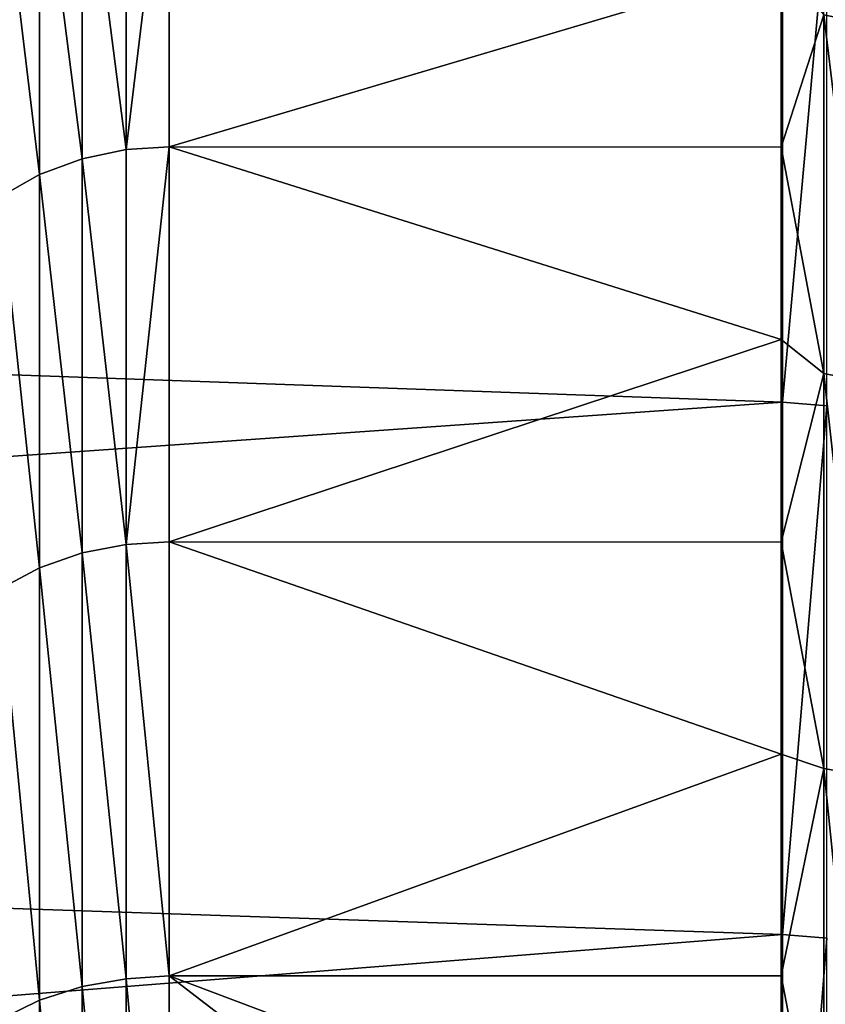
# Model space of a CAD drawing. Header units: metres. Extents: x -150 to 146, y -127 to 82.
# Tile 364 of 382: x 141.62 to 143.8, y 13.7 to 16.36. Entities that reach past the tile are written whole.
import ezdxf

# ---------------------------------------------------------------- set-up
doc = ezdxf.new("R2010")
doc.units = ezdxf.units.M
doc.layers.add('solid_ELLA_AP_WANNE_SW0001', color=7, linetype='CONTINUOUS')

msp = doc.modelspace()

# ---------------------------------------------------------------- linework, layer by layer
at = {"layer": 'solid_ELLA_AP_WANNE_SW0001'}
for points in [[(143.792221, 17.241199, -69.617004), (143.911713, 17.214489, -69.601349), (143.911697, 16.351652, -70.945183)], [(143.792221, 16.377062, -70.962959), (143.792221, 17.241199, -69.617004), (143.911697, 16.351652, -70.945183)], [(129.853088, 17.170237, 15.303038), (129.853088, 15.821021, 16.69417), (143.680511, 16.668486, 15.848079)], [(141.907455, 16.012873, -71.466347), (142.023041, 16.973452, -70.0783), (142.023315, 16.020258, -71.472885)], [(141.907455, 16.012873, -71.466347), (141.907455, 16.965597, -70.072464), (142.023041, 16.973452, -70.0783)], [(142.023315, 16.020258, -71.472885), (142.023041, 16.973452, -70.0783), (143.676804, 16.510767, -70.786858)], [(141.788589, 16.939434, -70.056168), (141.907455, 16.965597, -70.072464), (141.907455, 16.012873, -71.466347)], [(141.67276, 16.894012, -70.02787), (141.788589, 16.939434, -70.056168), (141.788605, 15.988145, -71.447868)], [(141.788605, 15.988145, -71.447868), (141.788589, 16.939434, -70.056168), (141.907455, 16.012873, -71.466347)], [(141.566391, 16.829912, -69.98793), (141.67276, 16.894012, -70.02787), (141.672791, 15.945241, -71.41581)], [(141.672791, 15.945241, -71.41581), (141.67276, 16.894012, -70.02787), (141.788605, 15.988145, -71.447868)], [(141.566437, 15.884708, -71.370575), (141.566391, 16.829912, -69.98793), (141.672791, 15.945241, -71.41581)], [(129.853088, 15.821021, 16.69417), (143.680511, 15.330607, 17.145626), (143.680511, 16.668486, 15.848079)], [(143.799957, 16.657684, 15.843373), (143.680511, 16.668486, 15.848079), (143.680511, 15.330607, 17.145626)], [(143.799957, 16.657684, 15.843373), (143.680511, 15.330607, 17.145626), (143.799957, 15.320179, 17.140135)], [(142.023315, 16.020258, -71.472885), (143.676804, 16.510767, -70.786858), (143.676682, 16.019464, -71.473946)], [(143.676682, 16.019464, -71.473946), (143.676804, 16.510767, -70.786858), (143.792221, 16.377062, -70.962959)], [(143.676682, 16.019464, -71.473946), (143.792221, 16.377062, -70.962959), (143.792221, 15.408258, -72.235519)], [(143.792221, 16.377062, -70.962959), (143.911697, 16.351652, -70.945183), (143.911697, 15.384332, -72.215736)], [(143.792221, 15.408258, -72.235519), (143.792221, 16.377062, -70.962959), (143.911697, 15.384332, -72.215736)], [(141.90744, 14.946085, -72.774841), (142.023315, 16.020258, -71.472885), (142.023422, 14.953201, -72.781578)], [(141.90744, 14.946085, -72.774841), (141.907455, 16.012873, -71.466347), (142.023315, 16.020258, -71.472885)], [(142.023315, 16.020258, -71.472885), (143.676682, 16.019464, -71.473946), (143.67662, 15.499717, -72.139519)], [(142.023422, 14.953201, -72.781578), (142.023315, 16.020258, -71.472885), (143.67662, 15.499717, -72.139519)], [(143.67662, 15.499717, -72.139519), (143.676682, 16.019464, -71.473946), (143.792221, 15.408258, -72.235519)], [(141.672791, 15.945241, -71.41581), (141.788605, 15.988145, -71.447868), (141.788605, 14.922995, -72.754326)], [(141.788605, 15.988145, -71.447868), (141.907455, 16.012873, -71.466347), (141.90744, 14.946085, -72.774841)], [(141.788605, 14.922995, -72.754326), (141.788605, 15.988145, -71.447868), (141.90744, 14.946085, -72.774841)], [(141.566437, 15.884708, -71.370575), (141.672791, 15.945241, -71.41581), (141.672806, 14.882937, -72.718742)], [(141.672806, 14.882937, -72.718742), (141.672791, 15.945241, -71.41581), (141.788605, 14.922995, -72.754326)], [(141.566467, 14.826426, -72.668549), (141.566437, 15.884708, -71.370575), (141.672806, 14.882937, -72.718742)], [(129.853088, 15.821021, 16.69417), (129.853088, 14.359484, 17.966782), (143.680511, 15.330607, 17.145626)], [(142.023422, 14.953201, -72.781578), (143.67662, 15.499717, -72.139519), (143.676575, 14.952528, -72.782341)], [(143.676575, 14.952528, -72.782341), (143.67662, 15.499717, -72.139519), (143.792221, 15.408258, -72.235519)], [(143.676575, 14.952528, -72.782341), (143.792221, 15.408258, -72.235519), (143.792221, 14.340939, -73.426598)], [(143.792221, 15.408258, -72.235519), (143.911697, 15.384332, -72.215736), (143.911697, 14.318672, -73.404961)], [(143.792221, 14.340939, -73.426598), (143.792221, 15.408258, -72.235519), (143.911697, 14.318672, -73.404961)], [(129.853088, 14.359484, 17.966782), (143.680511, 13.89199, 18.330647), (143.680511, 15.330607, 17.145626)], [(143.799957, 15.320179, 17.140135), (143.680511, 15.330607, 17.145626), (143.680511, 13.89199, 18.330647)], [(143.799957, 15.320179, 17.140135), (143.680511, 13.89199, 18.330647), (143.799942, 13.882144, 18.324312)], [(141.90744, 14.946085, -72.774841), (142.023422, 14.953201, -72.781578), (142.023392, 13.780551, -73.994652)], [(142.023392, 13.780551, -73.994652), (142.023422, 14.953201, -72.781578), (143.676575, 14.379052, -73.401131)], [(142.023422, 14.953201, -72.781578), (143.676575, 14.952528, -72.782341), (143.676575, 14.379052, -73.401131)], [(143.676575, 14.379052, -73.401131), (143.676575, 14.952528, -72.782341), (143.792221, 14.340939, -73.426598)], [(141.788605, 14.922995, -72.754326), (141.90744, 14.946085, -72.774841), (141.907455, 13.772828, -73.988693)], [(141.907455, 13.772828, -73.988693), (141.90744, 14.946085, -72.774841), (142.023392, 13.780551, -73.994652)], [(141.672806, 14.882937, -72.718742), (141.788605, 14.922995, -72.754326), (141.788605, 13.751562, -73.966293)], [(141.788605, 13.751562, -73.966293), (141.788605, 14.922995, -72.754326), (141.907455, 13.772828, -73.988693)], [(141.566467, 14.826426, -72.668549), (141.672806, 14.882937, -72.718742), (141.672806, 13.714663, -73.927452)], [(141.672806, 13.714663, -73.927452), (141.672806, 14.882937, -72.718742), (141.788605, 13.751562, -73.966293)], [(141.566467, 13.662601, -73.872665), (141.566467, 14.826426, -72.668549), (141.672806, 13.714663, -73.927452)], [(142.023392, 13.780551, -73.994652), (143.676575, 14.379052, -73.401131), (143.676605, 13.780276, -73.994919)], [(143.676605, 13.780276, -73.994919), (143.676575, 14.379052, -73.401131), (143.792221, 14.340939, -73.426598)], [(129.853088, 14.359484, 17.966782), (129.853088, 12.796, 19.111839), (143.680511, 13.89199, 18.330647)], [(143.676605, 13.780276, -73.994919), (143.792221, 14.340939, -73.426598), (143.792221, 13.181766, -74.528473)], [(143.792221, 14.340939, -73.426598), (143.911697, 14.318672, -73.404961), (143.911697, 13.161322, -74.505127)], [(143.792221, 13.181766, -74.528473), (143.792221, 14.340939, -73.426598), (143.911697, 13.161322, -74.505127)], [(129.853088, 12.796, 19.111839), (143.680511, 12.361969, 19.395405), (143.680511, 13.89199, 18.330647)], [(143.799942, 13.882144, 18.324312), (143.680511, 13.89199, 18.330647), (143.680511, 12.361969, 19.395405)], [(143.799942, 13.882144, 18.324312), (143.680511, 12.361969, 19.395405), (143.799942, 12.353024, 19.388157)], [(141.907455, 13.772828, -73.988693), (142.023392, 13.780551, -73.994652), (142.023224, 12.509829, -75.104576)], [(142.023224, 12.509829, -75.104576), (142.023392, 13.780551, -73.994652), (143.676773, 12.510007, -75.104431)], [(142.023392, 13.780551, -73.994652), (143.676605, 13.780276, -73.994919), (143.676666, 13.156997, -74.562935)], [(142.023392, 13.780551, -73.994652), (143.676666, 13.156997, -74.562935), (143.676773, 12.510007, -75.104431)], [(143.676666, 13.156997, -74.562935), (143.676605, 13.780276, -73.994919), (143.792221, 13.181766, -74.528473)], [(141.788605, 13.751562, -73.966293), (141.907455, 13.772828, -73.988693), (141.907455, 12.501212, -75.098969)], [(141.907455, 12.501212, -75.098969), (141.907455, 13.772828, -73.988693), (142.023224, 12.509829, -75.104576)], [(141.672806, 13.714663, -73.927452), (141.788605, 13.751562, -73.966293), (141.788589, 12.481942, -75.074875)], [(141.788589, 12.481942, -75.074875), (141.788605, 13.751562, -73.966293), (141.907455, 12.501212, -75.098969)], [(141.566467, 13.662601, -73.872665), (141.672806, 13.714663, -73.927452), (141.672775, 12.448483, -75.033073)], [(141.672775, 12.448483, -75.033073), (141.672806, 13.714663, -73.927452), (141.788589, 12.481942, -75.074875)]]:
    msp.add_3dface(points, dxfattribs=at)

doc.saveas('drawing.dxf')
